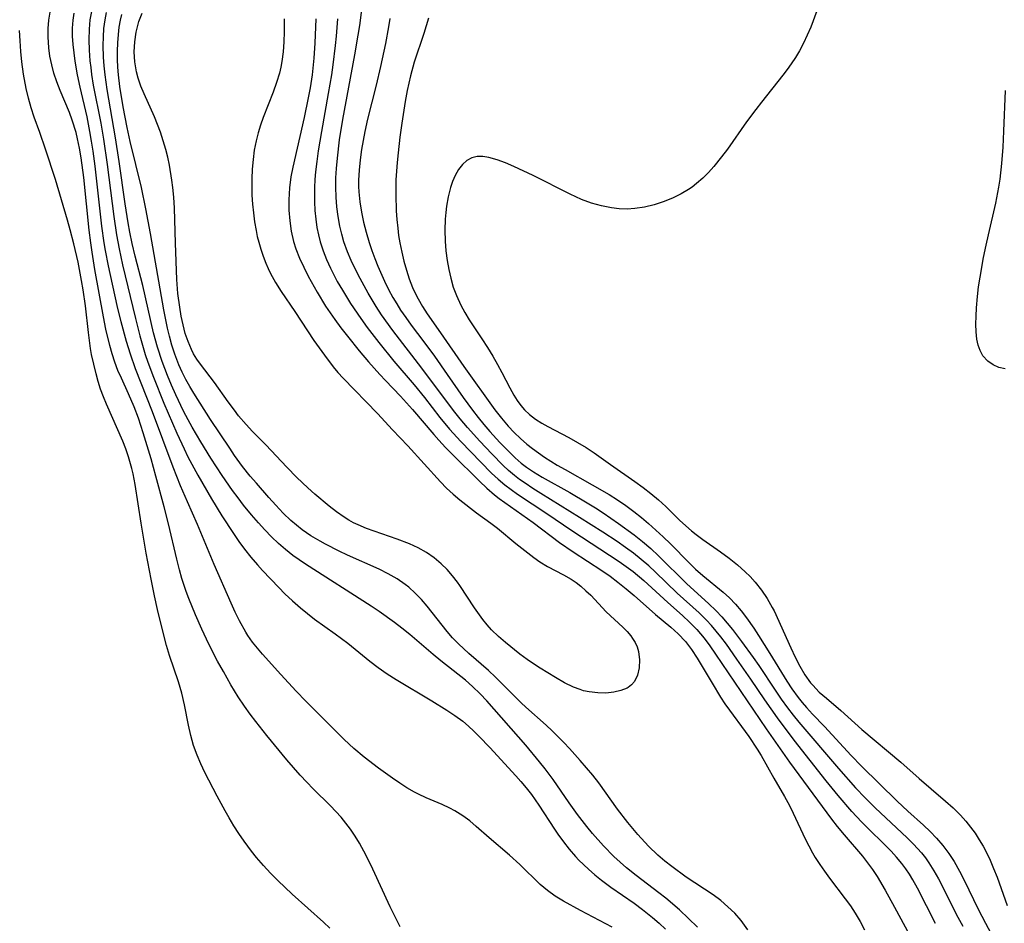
# Model space of a CAD drawing. Header units: inches. Extents: x 1073367 to 1082519, y 1569854 to 1574957.
# Tile 327 of 565: x 1080929 to 1081104, y 1570722 to 1570883. Entities that reach past the tile are written whole.
import ezdxf

# ---------------------------------------------------------------- set-up
doc = ezdxf.new("R2010")
doc.units = ezdxf.units.IN
doc.header["$MEASUREMENT"] = 0
doc.layers.add('CGG_CurvaNivelLidar_v1', color=7, linetype='Continuous', lineweight=30, true_color=0x008008)

msp = doc.modelspace()

# ---------------------------------------------------------------- linework, layer by layer
at = {"layer": 'CGG_CurvaNivelLidar_v1'}
for points in [[(1080941.4202, 1570884.8491, 76), (1080941.1603, 1570883.3555, 76), (1080940.9949, 1570881.6682, 76), (1080940.9483, 1570879.8086, 76), (1080941.0108, 1570877.9386, 76), (1080941.1573, 1570876.0624, 76), (1080941.2926, 1570874.8167, 76), (1080941.4579, 1570873.5712, 76), (1080941.7579, 1570871.7213, 76), (1080943.0859, 1570864.8967, 76), (1080943.5822, 1570862.0433, 76), (1080944.2362, 1570857.5347, 76), (1080945.4188, 1570848.2724, 76), (1080945.914, 1570844.9708, 76), (1080946.3596, 1570842.483, 76), (1080946.9751, 1570839.5938, 76), (1080949.2888, 1570830.0517, 76), (1080950.082, 1570826.942, 76), (1080951.0422, 1570823.617, 76), (1080951.4942, 1570822.2568, 76), (1080952.4832, 1570819.5635, 76), (1080954.3492, 1570814.9514, 76), (1080956.6508, 1570809.5577, 76), (1080957.9648, 1570806.7556, 76), (1080958.6572, 1570805.3718, 76), (1080960.4363, 1570802.0535, 76), (1080962.8578, 1570797.8499, 76), (1080964.7083, 1570794.8512, 76), (1080966.753, 1570791.6655, 76), (1080967.7128, 1570790.2672, 76), (1080968.7129, 1570788.9004, 76), (1080969.851, 1570787.4528, 76), (1080971.0424, 1570786.0539, 76), (1080971.9343, 1570785.0782, 76), (1080974.8558, 1570782.0417, 76), (1080975.9631, 1570780.9258, 76), (1080977.3149, 1570779.6395, 76), (1080978.7113, 1570778.4002, 76), (1080979.9542, 1570777.3706, 76), (1080981.2288, 1570776.3826, 76), (1080984.9355, 1570773.7442, 76), (1080987.1754, 1570772.0796, 76), (1080991.099, 1570768.884, 76), (1080992.5968, 1570767.735, 76), (1080994.1748, 1570766.645, 76), (1080995.7978, 1570765.6132, 76), (1081002.1439, 1570761.779, 76), (1081004.8381, 1570760.1047, 76), (1081006.2941, 1570759.1617, 76), (1081007.689, 1570758.1555, 76), (1081008.7055, 1570757.3042, 76), (1081009.6808, 1570756.3963, 76), (1081010.6309, 1570755.4491, 76), (1081012.5286, 1570753.4477, 76), (1081017.1639, 1570748.3874, 76), (1081018.0632, 1570747.3849, 76), (1081019.0181, 1570746.2486, 76), (1081019.9305, 1570745.0746, 76), (1081021.2467, 1570743.2025, 76), (1081024.0439, 1570738.8735, 76), (1081024.6541, 1570737.986, 76), (1081025.6469, 1570736.6237, 76), (1081026.6889, 1570735.3012, 76), (1081027.7872, 1570734.0283, 76), (1081028.3939, 1570733.3798, 76), (1081030.0995, 1570731.7357, 76), (1081031.2587, 1570730.7284, 76), (1081032.4555, 1570729.7619, 76), (1081034.0979, 1570728.5408, 76), (1081038.2752, 1570725.6612, 76), (1081039.7407, 1570724.5834, 76), (1081041.528, 1570723.143, 76), (1081042.7097, 1570722.1104, 76), (1081043.8651, 1570721.0473, 76)], [(1081092.0635, 1570722.0844, 76), (1081088.8449, 1570728.3517, 76), (1081087.9859, 1570729.8703, 76), (1081087.3727, 1570730.8584, 76), (1081086.7232, 1570731.8187, 76), (1081086.0308, 1570732.7493, 76), (1081085.0951, 1570733.8723, 76), (1081084.1037, 1570734.9521, 76), (1081078.8104, 1570740.228, 76), (1081077.1194, 1570742.0223, 76), (1081074.6516, 1570744.9179, 76), (1081072.5309, 1570747.5268, 76), (1081066.8464, 1570754.7851, 76), (1081063.839, 1570758.7733, 76), (1081061.6012, 1570761.962, 76), (1081059.0932, 1570765.6691, 76), (1081056.6041, 1570769.2435, 76), (1081054.7184, 1570771.8963, 76), (1081053.7499, 1570773.1989, 76), (1081052.9329, 1570774.229, 76), (1081052.0832, 1570775.229, 76), (1081051.1975, 1570776.1941, 76), (1081049.8793, 1570777.4996, 76), (1081045.9742, 1570781.0437, 76), (1081042.0769, 1570784.7679, 76), (1081040.878, 1570785.8755, 76), (1081039.541, 1570787.0279, 76), (1081038.1573, 1570788.1287, 76), (1081036.7059, 1570789.1928, 76), (1081035.22, 1570790.217, 76), (1081032.6793, 1570791.8851, 76), (1081028.4883, 1570794.5371, 76), (1081021.6094, 1570798.8136, 76), (1081020.1878, 1570799.7108, 76), (1081018.7939, 1570800.6387, 76), (1081017.8324, 1570801.3257, 76), (1081016.8981, 1570802.0458, 76), (1081015.8669, 1570802.9165, 76), (1081014.8711, 1570803.8303, 76), (1081012.8494, 1570805.8613, 76), (1081010.7367, 1570808.1264, 76), (1081008.5196, 1570810.6023, 76), (1081007.2038, 1570812.1514, 76), (1081006.0388, 1570813.6178, 76), (1081000.3939, 1570821.1944, 76), (1080995.1998, 1570827.9276, 76), (1080993.2058, 1570830.6947, 76), (1080992.2331, 1570832.1608, 76), (1080990.788, 1570834.5467, 76), (1080989.3532, 1570837.1702, 76), (1080988.4705, 1570838.9119, 76), (1080987.7709, 1570840.4075, 76), (1080987.1327, 1570841.9236, 76), (1080986.4942, 1570843.7166, 76), (1080986.0961, 1570845.1121, 76), (1080985.7679, 1570846.5272, 76), (1080985.4562, 1570848.2291, 76), (1080985.2274, 1570849.9474, 76), (1080985.0831, 1570851.6986, 76), (1080985.0279, 1570853.4586, 76), (1080985.0582, 1570855.1421, 76), (1080985.1532, 1570856.8289, 76), (1080985.3085, 1570858.6355, 76), (1080985.7089, 1570861.9414, 76), (1080986.2918, 1570865.5815, 76), (1080988.4245, 1570877.1153, 76), (1080989.0342, 1570880.5901, 76), (1080989.3081, 1570882.3302, 76), (1080989.6717, 1570885.1543, 76)], [(1081070.873, 1570884.9509, 77.5), (1081069.7781, 1570882.0465, 77.5), (1081069.1698, 1570880.6153, 77.5), (1081068.5079, 1570879.213, 77.5), (1081067.7813, 1570877.8467, 77.5), (1081067.0687, 1570876.66, 77.5), (1081066.3024, 1570875.5048, 77.5), (1081065.5755, 1570874.4907, 77.5), (1081064.8208, 1570873.4928, 77.5), (1081060.9891, 1570868.6717, 77.5), (1081059.9816, 1570867.363, 77.5), (1081058.3394, 1570865.1365, 77.5), (1081054.9025, 1570860.289, 77.5), (1081053.8849, 1570858.9142, 77.5), (1081052.5089, 1570857.2025, 77.5), (1081051.5311, 1570856.1091, 77.5), (1081050.5057, 1570855.0789, 77.5), (1081049.4238, 1570854.1281, 77.5), (1081048.5989, 1570853.5, 77.5), (1081047.9593, 1570853.068, 77.5), (1081046.6475, 1570852.2956, 77.5), (1081045.0841, 1570851.5298, 77.5), (1081043.4672, 1570850.8767, 77.5), (1081041.8125, 1570850.335, 77.5), (1081040.1177, 1570849.9137, 77.5), (1081038.3992, 1570849.6525, 77.5), (1081037.0045, 1570849.5845, 77.5), (1081035.6023, 1570849.636, 77.5), (1081034.2, 1570849.7968, 77.5), (1081032.4696, 1570850.1354, 77.5), (1081030.659, 1570850.6376, 77.5), (1081028.884, 1570851.2866, 77.5), (1081026.8747, 1570852.2113, 77.5), (1081020.226, 1570855.5574, 77.5), (1081016.821, 1570857.1798, 77.5), (1081015.3031, 1570857.8386, 77.5), (1081013.8241, 1570858.3884, 77.5), (1081012.3561, 1570858.7889, 77.5), (1081011.2772, 1570858.9498, 77.5), (1081010.261, 1570858.9469, 77.5), (1081009.3251, 1570858.7404, 77.5), (1081008.4234, 1570858.2562, 77.5), (1081007.6265, 1570857.5371, 77.5), (1081006.9271, 1570856.6292, 77.5), (1081006.3231, 1570855.5692, 77.5), (1081005.8669, 1570854.5226, 77.5), (1081005.4852, 1570853.3973, 77.5), (1081005.0825, 1570851.7823, 77.5), (1081004.7889, 1570850.0864, 77.5), (1081004.6472, 1570848.939, 77.5), (1081004.546, 1570847.7743, 77.5), (1081004.4711, 1570845.8181, 77.5), (1081004.5178, 1570843.8483, 77.5), (1081004.666, 1570842.1078, 77.5), (1081004.8985, 1570840.3776, 77.5), (1081005.1784, 1570838.7913, 77.5), (1081005.5306, 1570837.2291, 77.5), (1081005.9847, 1570835.6622, 77.5), (1081006.5463, 1570834.1423, 77.5), (1081007.3368, 1570832.4455, 77.5), (1081008.0519, 1570831.1117, 77.5), (1081008.8262, 1570829.8126, 77.5), (1081011.0883, 1570826.4438, 77.5), (1081012.0845, 1570824.8841, 77.5), (1081013.0399, 1570823.3029, 77.5), (1081013.8819, 1570821.8573, 77.5), (1081014.6789, 1570820.4058, 77.5), (1081016.0633, 1570817.6814, 77.5), (1081016.7863, 1570816.369, 77.5), (1081017.3946, 1570815.4105, 77.5), (1081018.0659, 1570814.5056, 77.5), (1081018.7194, 1570813.7601, 77.5), (1081019.6128, 1570812.9084, 77.5), (1081020.6581, 1570812.1027, 77.5), (1081021.7818, 1570811.3843, 77.5), (1081022.8535, 1570810.787, 77.5), (1081026.635, 1570808.8151, 77.5), (1081028.1878, 1570807.9393, 77.5), (1081029.6849, 1570807.0426, 77.5), (1081031.1463, 1570806.0916, 77.5), (1081034.0744, 1570803.9737, 77.5), (1081038.4182, 1570800.9357, 77.5), (1081039.8606, 1570799.8828, 77.5), (1081041.2709, 1570798.7941, 77.5), (1081042.6296, 1570797.6528, 77.5), (1081043.9152, 1570796.4594, 77.5), (1081046.4232, 1570794.0172, 77.5), (1081048.5055, 1570792.1519, 77.5), (1081049.3165, 1570791.4908, 77.5), (1081050.5442, 1570790.5754, 77.5), (1081053.7046, 1570788.3998, 77.5), (1081055.2277, 1570787.278, 77.5), (1081056.6985, 1570786.0901, 77.5), (1081058.1023, 1570784.837, 77.5), (1081058.9808, 1570783.9688, 77.5), (1081059.8719, 1570782.9789, 77.5), (1081060.9976, 1570781.552, 77.5), (1081062.0191, 1570780.0478, 77.5), (1081062.9244, 1570778.4721, 77.5), (1081063.2273, 1570777.8718, 77.5), (1081066.203, 1570771.2688, 77.5), (1081066.9933, 1570769.6142, 77.5), (1081067.824, 1570768.0019, 77.5), (1081068.7312, 1570766.4622, 77.5), (1081069.7563, 1570765.031, 77.5), (1081070.1461, 1570764.5681, 77.5), (1081071.3096, 1570763.3707, 77.5), (1081072.5648, 1570762.2517, 77.5), (1081075.1654, 1570760.0657, 77.5), (1081078.901, 1570756.6958, 77.5), (1081085.8546, 1570750.8741, 77.5), (1081089.1112, 1570747.9379, 77.5), (1081091.2743, 1570746.1219, 77.5), (1081093.8019, 1570743.9077, 77.5), (1081095.1796, 1570742.6771, 77.5), (1081096.4996, 1570741.3911, 77.5), (1081097.4251, 1570740.3479, 77.5), (1081098.2971, 1570739.2477, 77.5), (1081099.0932, 1570738.1505, 77.5), (1081099.8453, 1570737.0143, 77.5), (1081100.5442, 1570735.8374, 77.5), (1081101.1874, 1570734.6099, 77.5), (1081101.7799, 1570733.3477, 77.5), (1081102.4199, 1570731.8493, 77.5), (1081103.0182, 1570730.3249, 77.5), (1081104.8064, 1570725.2569, 77.5)], [(1080996.5445, 1570721.4411, 77), (1080995.5025, 1570723.4691, 77), (1080994.7487, 1570725.0468, 77), (1080991.6681, 1570731.7544, 77), (1080990.4753, 1570734.1853, 77), (1080989.2794, 1570736.3861, 77), (1080988.4964, 1570737.6688, 77), (1080987.6538, 1570738.9055, 77), (1080986.8352, 1570739.9757, 77), (1080985.9704, 1570741.0096, 77), (1080985.0415, 1570742.046, 77), (1080984.0796, 1570743.053, 77), (1080981.0015, 1570746.0666, 77), (1080979.8363, 1570747.2732, 77), (1080978.6985, 1570748.5137, 77), (1080976.3034, 1570751.2831, 77), (1080972.724, 1570755.5978, 77), (1080970.7352, 1570758.0942, 77), (1080969.7259, 1570759.4477, 77), (1080968.7522, 1570760.8263, 77), (1080967.6398, 1570762.5155, 77), (1080966.3265, 1570764.6678, 77), (1080964.9693, 1570767.0114, 77), (1080963.9393, 1570768.8876, 77), (1080962.3923, 1570771.9377, 77), (1080961.146, 1570774.5969, 77), (1080960.0021, 1570777.1625, 77), (1080958.7895, 1570780.081, 77), (1080958.3308, 1570781.3055, 77), (1080957.5693, 1570783.622, 77), (1080957.1227, 1570785.2115, 77), (1080956.646, 1570787.1025, 77), (1080955.1745, 1570793.4101, 77), (1080954.3983, 1570796.4408, 77), (1080952.9435, 1570801.8743, 77), (1080952.0683, 1570805.0083, 77), (1080950.6879, 1570809.6604, 77), (1080949.832, 1570812.2279, 77), (1080949.038, 1570814.305, 77), (1080948.0469, 1570816.6069, 77), (1080946.7689, 1570819.3773, 77), (1080946.1652, 1570820.7741, 77), (1080945.6034, 1570822.2484, 77), (1080945.1107, 1570823.7506, 77), (1080944.7037, 1570825.2036, 77), (1080944.0222, 1570828.159, 77), (1080943.5943, 1570830.3504, 77), (1080942.0567, 1570838.7967, 77), (1080941.5393, 1570841.9044, 77), (1080941.2969, 1570843.5537, 77), (1080941.0145, 1570845.8212, 77), (1080940.0654, 1570855.1924, 77), (1080939.6002, 1570858.6948, 77), (1080939.3072, 1570860.426, 77), (1080938.9543, 1570862.1372, 77), (1080938.6758, 1570863.2671, 77), (1080938.0069, 1570865.4615, 77), (1080937.5119, 1570866.798, 77), (1080935.8194, 1570870.7555, 77), (1080935.2338, 1570872.2775, 77), (1080934.7283, 1570873.8255, 77), (1080934.3354, 1570875.3249, 77), (1080934.0309, 1570876.8401, 77), (1080933.8165, 1570878.3644, 77), (1080933.6826, 1570880.2956, 77), (1080933.6962, 1570881.8034, 77), (1080933.8317, 1570883.2977, 77), (1080934.0891, 1570884.7068, 77)], [(1081034.3229, 1570721.4155, 76.5), (1081028.6931, 1570724.3588, 76.5), (1081025.639, 1570726.051, 76.5), (1081024.175, 1570726.9607, 76.5), (1081022.7871, 1570727.9547, 76.5), (1081021.5054, 1570729.0437, 76.5), (1081017.8651, 1570732.5882, 76.5), (1081016.0366, 1570734.235, 76.5), (1081012.4114, 1570737.3559, 76.5), (1081010.1031, 1570739.3922, 76.5), (1081008.9293, 1570740.3629, 76.5), (1081007.712, 1570741.2621, 76.5), (1081006.2755, 1570742.1487, 76.5), (1081005.3901, 1570742.617, 76.5), (1081003.9997, 1570743.2736, 76.5), (1081001.1681, 1570744.5047, 76.5), (1080999.7666, 1570745.1545, 76.5), (1080999.063, 1570745.5132, 76.5), (1080997.7334, 1570746.2775, 76.5), (1080996.4351, 1570747.1164, 76.5), (1080995.1544, 1570748.0048, 76.5), (1080992.659, 1570749.8037, 76.5), (1080990.1073, 1570751.7309, 76.5), (1080988.2371, 1570753.2861, 76.5), (1080986.5053, 1570754.8911, 76.5), (1080979.6784, 1570761.7576, 76.5), (1080977.9865, 1570763.503, 76.5), (1080975.2104, 1570766.4985, 76.5), (1080971.9665, 1570770.1166, 76.5), (1080971.0511, 1570771.1961, 76.5), (1080970.1767, 1570772.3005, 76.5), (1080969.3594, 1570773.4415, 76.5), (1080968.978, 1570774.0288, 76.5), (1080967.8345, 1570776.0516, 76.5), (1080967.0676, 1570777.6199, 76.5), (1080966.3425, 1570779.2188, 76.5), (1080963.3015, 1570786.1346, 76.5), (1080960.3408, 1570793.2939, 76.5), (1080958.5553, 1570797.3174, 76.5), (1080957.3381, 1570800.1487, 76.5), (1080956.013, 1570803.4954, 76.5), (1080952.3122, 1570813.3769, 76.5), (1080949.3122, 1570821.0717, 76.5), (1080948.3919, 1570823.6577, 76.5), (1080947.6755, 1570825.9639, 76.5), (1080946.7299, 1570829.4729, 76.5), (1080946.0489, 1570832.3498, 76.5), (1080944.4881, 1570839.4179, 76.5), (1080943.9548, 1570842.1685, 76.5), (1080943.7191, 1570843.5496, 76.5), (1080943.2888, 1570846.5443, 76.5), (1080942.0715, 1570857.2312, 76.5), (1080941.7201, 1570859.9387, 76.5), (1080941.4583, 1570861.6954, 76.5), (1080941.161, 1570863.4452, 76.5), (1080940.6434, 1570866.0364, 76.5), (1080939.4311, 1570871.3574, 76.5), (1080938.9641, 1570873.5561, 76.5), (1080938.5358, 1570875.9535, 76.5), (1080938.3174, 1570877.4477, 76.5), (1080938.1512, 1570878.935, 76.5), (1080938.0551, 1570880.4138, 76.5), (1080938.0512, 1570881.8818, 76.5), (1080938.1596, 1570883.299, 76.5), (1080938.3587, 1570884.5333, 76.5)], [(1081049.5874, 1570721.4186, 75.5), (1081047.9934, 1570722.9652, 75.5), (1081046.3491, 1570724.4692, 75.5), (1081043.9153, 1570726.5515, 75.5), (1081042.6691, 1570727.5568, 75.5), (1081038.6459, 1570730.6346, 75.5), (1081036.9184, 1570732.0012, 75.5), (1081035.7695, 1570732.9881, 75.5), (1081034.6612, 1570734.0192, 75.5), (1081032.8061, 1570735.9358, 75.5), (1081030.8621, 1570738.1328, 75.5), (1081029.8355, 1570739.3586, 75.5), (1081028.1669, 1570741.4881, 75.5), (1081026.6699, 1570743.5818, 75.5), (1081023.8009, 1570747.7405, 75.5), (1081022.3646, 1570749.6912, 75.5), (1081021.3938, 1570750.9351, 75.5), (1081018.9137, 1570753.9159, 75.5), (1081011.969, 1570761.8073, 75.5), (1081010.7824, 1570763.0673, 75.5), (1081009.4514, 1570764.3588, 75.5), (1081008.1747, 1570765.4691, 75.5), (1081003.7657, 1570768.9365, 75.5), (1081002.3813, 1570770.0805, 75.5), (1080998.2214, 1570773.6366, 75.5), (1080996.8272, 1570774.7598, 75.5), (1080995.5072, 1570775.7734, 75.5), (1080992.7976, 1570777.7207, 75.5), (1080991.3697, 1570778.6791, 75.5), (1080979.6169, 1570786.1706, 75.5), (1080977.3737, 1570787.763, 75.5), (1080976.0697, 1570788.793, 75.5), (1080974.8129, 1570789.8779, 75.5), (1080973.5694, 1570791.0593, 75.5), (1080972.3738, 1570792.2929, 75.5), (1080971.2176, 1570793.5679, 75.5), (1080969.9797, 1570795.0105, 75.5), (1080968.5813, 1570796.7183, 75.5), (1080967.5838, 1570798.005, 75.5), (1080966.6143, 1570799.3156, 75.5), (1080964.7377, 1570802.027, 75.5), (1080962.7626, 1570805.0902, 75.5), (1080960.9336, 1570808.0526, 75.5), (1080959.4112, 1570810.6426, 75.5), (1080958.6847, 1570811.9554, 75.5), (1080957.873, 1570813.5132, 75.5), (1080956.4711, 1570816.4182, 75.5), (1080955.703, 1570818.1352, 75.5), (1080954.9771, 1570819.8685, 75.5), (1080954.0371, 1570822.3579, 75.5), (1080953.2257, 1570824.9074, 75.5), (1080952.5315, 1570827.5125, 75.5), (1080950.5722, 1570835.9151, 75.5), (1080949.2299, 1570841.1937, 75.5), (1080948.7009, 1570843.4417, 75.5), (1080948.2917, 1570845.4475, 75.5), (1080947.9859, 1570847.1351, 75.5), (1080947.4429, 1570850.5268, 75.5), (1080946.3644, 1570858.0899, 75.5), (1080945.7226, 1570862.3046, 75.5), (1080944.2304, 1570870.9179, 75.5), (1080943.8535, 1570873.5631, 75.5), (1080943.6942, 1570875.1316, 75.5), (1080943.5879, 1570876.6999, 75.5), (1080943.5322, 1570878.7582, 75.5), (1080943.5621, 1570880.2946, 75.5), (1080943.6659, 1570881.8222, 75.5), (1080943.8582, 1570883.3378, 75.5), (1080944.1169, 1570884.689, 75.5)], [(1081058.5527, 1570720.9439, 75), (1081057.3913, 1570722.5886, 75), (1081056.2266, 1570723.9042, 75), (1081055.0098, 1570725.0593, 75), (1081053.7089, 1570726.1384, 75), (1081052.3422, 1570727.1511, 75), (1081047.5576, 1570730.355, 75), (1081044.9917, 1570732.2106, 75), (1081043.7285, 1570733.1958, 75), (1081042.5122, 1570734.2318, 75), (1081040.817, 1570735.8708, 75), (1081038.9181, 1570737.9152, 75), (1081038.0092, 1570738.9856, 75), (1081037.1259, 1570740.0796, 75), (1081035.3121, 1570742.4399, 75), (1081031.9437, 1570747.1359, 75), (1081030.8696, 1570748.5045, 75), (1081028.6136, 1570751.169, 75), (1081026.742, 1570753.2876, 75), (1081025.7288, 1570754.3674, 75), (1081023.6298, 1570756.4612, 75), (1081022.5457, 1570757.4717, 75), (1081018.9182, 1570760.687, 75), (1081018.0802, 1570761.4661, 75), (1081013.503, 1570766.0096, 75), (1081012.2609, 1570767.188, 75), (1081008.7553, 1570770.2633, 75), (1081006.9217, 1570771.9548, 75), (1081005.8749, 1570773.0406, 75), (1081004.8849, 1570774.1748, 75), (1081001.3374, 1570778.7039, 75), (1081000.3054, 1570779.8956, 75), (1080999.2188, 1570781.0267, 75), (1080998.0624, 1570782.0754, 75), (1080997.4229, 1570782.5831, 75), (1080995.9555, 1570783.5825, 75), (1080994.3992, 1570784.4736, 75), (1080992.7793, 1570785.287, 75), (1080987.0966, 1570787.8182, 75), (1080985.6169, 1570788.5166, 75), (1080983.1911, 1570789.7528, 75), (1080982.2414, 1570790.278, 75), (1080980.6003, 1570791.2635, 75), (1080979.0268, 1570792.3393, 75), (1080978.0141, 1570793.1282, 75), (1080977.0124, 1570793.9983, 75), (1080975.6512, 1570795.3166, 75), (1080974.3417, 1570796.6992, 75), (1080973.0584, 1570798.1187, 75), (1080970.853, 1570800.6296, 75), (1080969.7753, 1570801.9113, 75), (1080968.3989, 1570803.6476, 75), (1080966.9704, 1570805.6064, 75), (1080966.0936, 1570806.8733, 75), (1080962.6847, 1570812.0243, 75), (1080959.7009, 1570816.689, 75), (1080958.9678, 1570817.894, 75), (1080958.2664, 1570819.16, 75), (1080957.62, 1570820.4569, 75), (1080957.0295, 1570821.7823, 75), (1080956.2945, 1570823.7075, 75), (1080955.7953, 1570825.2912, 75), (1080955.363, 1570826.9015, 75), (1080955.0303, 1570828.312, 75), (1080954.3604, 1570831.5902, 75), (1080951.9912, 1570845.2203, 75), (1080951.1585, 1570849.639, 75), (1080950.3527, 1570853.4254, 75), (1080948.3569, 1570861.6117, 75), (1080947.8204, 1570864.1166, 75), (1080947.1023, 1570867.7969, 75), (1080946.5041, 1570871.484, 75), (1080946.2567, 1570873.5562, 75), (1080946.15, 1570874.9011, 75), (1080946.0899, 1570876.2454, 75), (1080946.0794, 1570877.7531, 75), (1080946.1293, 1570879.2551, 75), (1080946.2418, 1570880.7481, 75), (1080946.3939, 1570882.0234, 75), (1080946.6079, 1570883.2868, 75), (1080946.8325, 1570884.2974, 75)], [(1080975.8392, 1570883.5223, 74.5), (1080975.8479, 1570881.191, 74.5), (1080975.7879, 1570879.41, 74.5), (1080975.655, 1570877.6461, 74.5), (1080975.4295, 1570875.9053, 74.5), (1080975.2401, 1570874.8782, 74.5), (1080975.0021, 1570873.8639, 74.5), (1080974.4718, 1570872.1408, 74.5), (1080973.8375, 1570870.442, 74.5), (1080972.0594, 1570865.9404, 74.5), (1080971.5802, 1570864.5764, 74.5), (1080971.157, 1570863.1957, 74.5), (1080970.8005, 1570861.7608, 74.5), (1080970.4922, 1570860.0888, 74.5), (1080970.2755, 1570858.3976, 74.5), (1080970.1338, 1570856.6929, 74.5), (1080970.0558, 1570854.9801, 74.5), (1080970.0379, 1570853.4404, 74.5), (1080970.0724, 1570852.0555, 74.5), (1080970.1702, 1570850.4647, 74.5), (1080970.3256, 1570848.8794, 74.5), (1080970.5369, 1570847.3035, 74.5), (1080970.8065, 1570845.7413, 74.5), (1080971.023, 1570844.705, 74.5), (1080971.2731, 1570843.6792, 74.5), (1080971.6414, 1570842.4041, 74.5), (1080972.0649, 1570841.1503, 74.5), (1080972.5391, 1570839.9196, 74.5), (1080972.9404, 1570838.9853, 74.5), (1080973.3783, 1570838.0699, 74.5), (1080974.2827, 1570836.4494, 74.5), (1080975.283, 1570834.8773, 74.5), (1080977.7371, 1570831.2827, 74.5), (1080981.1338, 1570826.0934, 74.5), (1080983.0019, 1570823.4763, 74.5), (1080984.5867, 1570821.3982, 74.5), (1080985.4186, 1570820.3972, 74.5), (1080986.3323, 1570819.385, 74.5), (1080992.4605, 1570813.0765, 74.5), (1080995.1607, 1570810.1772, 74.5), (1080997.9132, 1570807.3451, 74.5), (1081003.7108, 1570800.8748, 74.5), (1081004.7947, 1570799.7614, 74.5), (1081005.9557, 1570798.6948, 74.5), (1081007.1601, 1570797.6804, 74.5), (1081010.1128, 1570795.3589, 74.5), (1081012.675, 1570793.5237, 74.5), (1081013.9127, 1570792.592, 74.5), (1081017.1864, 1570789.8823, 74.5), (1081020.383, 1570787.3688, 74.5), (1081021.4452, 1570786.6236, 74.5), (1081022.8081, 1570785.8049, 74.5), (1081025.6326, 1570784.2953, 74.5), (1081027.0176, 1570783.4945, 74.5), (1081027.913, 1570782.9014, 74.5), (1081028.7813, 1570782.2443, 74.5), (1081029.6739, 1570781.4639, 74.5), (1081030.5133, 1570780.6345, 74.5), (1081033.2632, 1570777.6718, 74.5), (1081036.2502, 1570774.9435, 74.5), (1081036.9958, 1570774.1776, 74.5), (1081037.6671, 1570773.3742, 74.5), (1081038.0001, 1570772.9082, 74.5), (1081038.4246, 1570772.2061, 74.5), (1081038.7833, 1570771.4246, 74.5), (1081039.0386, 1570770.6188, 74.5), (1081039.2389, 1570769.147, 74.5), (1081039.1572, 1570767.7073, 74.5), (1081038.8391, 1570766.3785, 74.5), (1081038.3062, 1570765.2504, 74.5), (1081037.8196, 1570764.6533, 74.5), (1081037.2001, 1570764.1898, 74.5), (1081037.0245, 1570764.0905, 74.5), (1081035.9208, 1570763.6386, 74.5), (1081034.6415, 1570763.3412, 74.5), (1081033.2419, 1570763.193, 74.5), (1081031.7679, 1570763.2002, 74.5), (1081030.2587, 1570763.3812, 74.5), (1081029.2548, 1570763.6103, 74.5), (1081028.6082, 1570763.8071, 74.5), (1081027.447, 1570764.2482, 74.5), (1081025.8382, 1570765.03, 74.5), (1081024.2536, 1570765.937, 74.5), (1081021.4879, 1570767.6465, 74.5), (1081020.3095, 1570768.4053, 74.5), (1081019.1579, 1570769.1971, 74.5), (1081017.8994, 1570770.1446, 74.5), (1081015.3398, 1570772.1858, 74.5), (1081014.0508, 1570773.2824, 74.5), (1081012.8425, 1570774.4529, 74.5), (1081012.0488, 1570775.3521, 74.5), (1081011.2969, 1570776.2962, 74.5), (1081009.7637, 1570778.4126, 74.5), (1081007.1695, 1570782.3707, 74.5), (1081006.7381, 1570782.9791, 74.5), (1081005.8426, 1570784.1378, 74.5), (1081004.8831, 1570785.2371, 74.5), (1081003.8562, 1570786.2646, 74.5), (1081002.5722, 1570787.345, 74.5), (1081001.1902, 1570788.2827, 74.5), (1080999.7206, 1570789.1017, 74.5), (1080998.1839, 1570789.8203, 74.5), (1080996.0086, 1570790.6679, 74.5), (1080991.8644, 1570792.0617, 74.5), (1080990.5025, 1570792.5612, 74.5), (1080989.0234, 1570793.1878, 74.5), (1080988.1965, 1570793.5919, 74.5), (1080987.3469, 1570794.0553, 74.5), (1080986.5222, 1570794.5586, 74.5), (1080985.1632, 1570795.5143, 74.5), (1080983.8546, 1570796.5519, 74.5), (1080981.3071, 1570798.7059, 74.5), (1080980.0571, 1570799.8002, 74.5), (1080978.0917, 1570801.6596, 74.5), (1080976.2917, 1570803.5225, 74.5), (1080972.5654, 1570807.5074, 74.5), (1080970.1777, 1570809.8977, 74.5), (1080969.0221, 1570811.1168, 74.5), (1080967.697, 1570812.6786, 74.5), (1080966.9347, 1570813.658, 74.5), (1080965.829, 1570815.1714, 74.5), (1080963.4025, 1570818.6129, 74.5), (1080960.8601, 1570821.8903, 74.5), (1080960.2318, 1570822.7989, 74.5), (1080959.6597, 1570823.744, 74.5), (1080959.2657, 1570824.5055, 74.5), (1080958.6692, 1570825.9154, 74.5), (1080958.1803, 1570827.3884, 74.5), (1080957.778, 1570828.9102, 74.5), (1080957.4462, 1570830.4692, 74.5), (1080957.1736, 1570832.0567, 74.5), (1080956.8632, 1570834.4787, 74.5), (1080956.6632, 1570837.0077, 74.5), (1080956.4103, 1570843.4629, 74.5), (1080956.2422, 1570849.732, 74.5), (1080956.1334, 1570851.7047, 74.5), (1080955.9687, 1570853.4448, 74.5), (1080955.8034, 1570854.718, 74.5), (1080955.3442, 1570857.41, 74.5), (1080955.0432, 1570858.8244, 74.5), (1080954.6967, 1570860.226, 74.5), (1080954.2511, 1570861.7702, 74.5), (1080953.7456, 1570863.2923, 74.5), (1080953.2289, 1570864.6779, 74.5), (1080952.6728, 1570866.042, 74.5), (1080950.8212, 1570870.1436, 74.5), (1080950.2448, 1570871.5199, 74.5), (1080949.7602, 1570872.9129, 74.5), (1080949.4583, 1570874.0798, 74.5), (1080949.1771, 1570875.8475, 74.5), (1080949.0786, 1570877.6322, 74.5), (1080949.1513, 1570879.4154, 74.5), (1080949.3979, 1570881.1787, 74.5), (1080949.8786, 1570883.035, 74.5), (1080950.46, 1570884.5352, 74.5)], [(1080981.4861, 1570883.5199, 75), (1080981.3162, 1570879.2054, 75), (1080981.1306, 1570876.5222, 75), (1080980.8017, 1570873.5396, 75), (1080980.4422, 1570871.2213, 75), (1080980.1169, 1570869.4543, 75), (1080979.3798, 1570865.9344, 75), (1080977.338, 1570857.0835, 75), (1080977.0135, 1570855.3495, 75), (1080976.7614, 1570853.3682, 75), (1080976.6484, 1570851.2488, 75), (1080976.6715, 1570849.3607, 75), (1080976.8105, 1570847.4851, 75), (1080977.0769, 1570845.6319, 75), (1080977.504, 1570843.772, 75), (1080977.9177, 1570842.4737, 75), (1080978.5828, 1570840.8069, 75), (1080979.316, 1570839.207, 75), (1080980.1113, 1570837.6202, 75), (1080981.6855, 1570834.77, 75), (1080983.2088, 1570832.2708, 75), (1080984.0049, 1570831.0535, 75), (1080984.8329, 1570829.8567, 75), (1080985.9489, 1570828.3509, 75), (1080987.1069, 1570826.8741, 75), (1080989.2136, 1570824.2928, 75), (1080990.8715, 1570822.3312, 75), (1080992.8661, 1570820.0686, 75), (1080993.8865, 1570818.9632, 75), (1080996.5936, 1570816.1546, 75), (1080998.7387, 1570813.824, 75), (1081002.5139, 1570809.3099, 75), (1081003.3874, 1570808.308, 75), (1081004.6022, 1570807.0113, 75), (1081005.8556, 1570805.7501, 75), (1081010.6548, 1570801.0256, 75), (1081011.9909, 1570799.7652, 75), (1081013.3777, 1570798.5736, 75), (1081014.2002, 1570797.9361, 75), (1081020.2663, 1570793.6573, 75), (1081024.9577, 1570790.0482, 75), (1081027.3598, 1570788.3975, 75), (1081032.5115, 1570785.0388, 75), (1081033.9695, 1570784.0332, 75), (1081035.3854, 1570782.9853, 75), (1081036.8482, 1570781.8062, 75), (1081038.2883, 1570780.5911, 75), (1081042.0618, 1570777.2337, 75), (1081044.7899, 1570774.9503, 75), (1081046.1003, 1570773.7801, 75), (1081047.4124, 1570772.4171, 75), (1081048.528, 1570770.9762, 75), (1081049.5394, 1570769.435, 75), (1081052.1931, 1570764.9379, 75), (1081053.7027, 1570762.4736, 75), (1081054.4668, 1570761.2844, 75), (1081055.2621, 1570760.119, 75), (1081058.0854, 1570756.3539, 75), (1081058.747, 1570755.4283, 75), (1081060.2251, 1570753.1967, 75), (1081060.9104, 1570752.0647, 75), (1081063.1979, 1570747.9774, 75), (1081065.077, 1570744.7313, 75), (1081065.9755, 1570743.0889, 75), (1081066.652, 1570741.7246, 75), (1081068.7809, 1570737.1784, 75), (1081069.4199, 1570735.8959, 75), (1081070.1059, 1570734.6408, 75), (1081070.5975, 1570733.8267, 75), (1081071.4039, 1570732.5881, 75), (1081072.2528, 1570731.3693, 75), (1081073.1328, 1570730.1657, 75), (1081075.9325, 1570726.4866, 75), (1081076.8499, 1570725.2224, 75), (1081077.7169, 1570723.9253, 75), (1081078.6216, 1570722.391, 75), (1081079.3938, 1570720.909, 75)], [(1080985.3368, 1570883.5319, 75.5), (1080985.0932, 1570880.4569, 75.5), (1080984.9214, 1570878.7929, 75.5), (1080984.498, 1570875.3281, 75.5), (1080984.2426, 1570873.5282, 75.5), (1080983.6937, 1570870.2174, 75.5), (1080982.4572, 1570863.4413, 75.5), (1080981.8957, 1570859.9587, 75.5), (1080981.6367, 1570858.0903, 75.5), (1080981.4236, 1570856.2221, 75.5), (1080981.3061, 1570854.8278, 75.5), (1080981.2337, 1570853.4345, 75.5), (1080981.2131, 1570852.1466, 75.5), (1080981.2352, 1570850.8615, 75.5), (1080981.3149, 1570849.328, 75.5), (1080981.4571, 1570847.8041, 75.5), (1080981.6714, 1570846.2941, 75.5), (1080981.9254, 1570844.9981, 75.5), (1080982.2499, 1570843.7198, 75.5), (1080982.768, 1570842.1297, 75.5), (1080983.387, 1570840.5687, 75.5), (1080984.0866, 1570839.0328, 75.5), (1080985.3054, 1570836.6777, 75.5), (1080986.2014, 1570835.1058, 75.5), (1080987.6694, 1570832.7325, 75.5), (1080989.4796, 1570830.0584, 75.5), (1080990.6282, 1570828.4529, 75.5), (1080992.6937, 1570825.74, 75.5), (1080995.3983, 1570822.4463, 75.5), (1080999.0156, 1570818.2177, 75.5), (1081000.853, 1570815.9382, 75.5), (1081003.6117, 1570812.4029, 75.5), (1081005.3474, 1570810.2972, 75.5), (1081007.3399, 1570808.1017, 75.5), (1081010.9208, 1570804.3726, 75.5), (1081012.8425, 1570802.4636, 75.5), (1081014.0108, 1570801.3839, 75.5), (1081015.2197, 1570800.3545, 75.5), (1081016.3168, 1570799.5046, 75.5), (1081017.4453, 1570798.6933, 75.5), (1081022.6699, 1570795.2357, 75.5), (1081027.1252, 1570792.1909, 75.5), (1081035.6074, 1570786.6657, 75.5), (1081036.8692, 1570785.7816, 75.5), (1081038.1007, 1570784.8616, 75.5), (1081040.0172, 1570783.2737, 75.5), (1081044.2904, 1570779.3625, 75.5), (1081046.8985, 1570777.0228, 75.5), (1081048.1719, 1570775.831, 75.5), (1081049.4661, 1570774.5072, 75.5), (1081050.1161, 1570773.772, 75.5), (1081050.7402, 1570773.0133, 75.5), (1081051.7986, 1570771.6082, 75.5), (1081052.8093, 1570770.1583, 75.5), (1081061.8263, 1570756.7901, 75.5), (1081065.9638, 1570750.8271, 75.5), (1081070.1661, 1570745.2052, 75.5), (1081073.4797, 1570740.6904, 75.5), (1081074.5055, 1570739.3625, 75.5), (1081075.7469, 1570737.8692, 75.5), (1081079.0164, 1570734.0599, 75.5), (1081079.9364, 1570732.888, 75.5), (1081080.7934, 1570731.6891, 75.5), (1081081.6054, 1570730.4533, 75.5), (1081083.0791, 1570727.9957, 75.5), (1081084.7501, 1570724.9723, 75.5), (1081087.3921, 1570720.0315, 75.5)], [(1080994.6978, 1570883.5683, 76.5), (1080994.45, 1570882.0871, 76.5), (1080993.8815, 1570879.1355, 76.5), (1080992.985, 1570875.0444, 76.5), (1080992.2052, 1570871.716, 76.5), (1080990.7031, 1570865.5971, 76.5), (1080990.221, 1570863.4233, 76.5), (1080989.6261, 1570860.1881, 76.5), (1080989.3673, 1570858.3666, 76.5), (1080989.1818, 1570856.545, 76.5), (1080989.0919, 1570854.7249, 76.5), (1080989.0964, 1570853.6033, 76.5), (1080989.1402, 1570852.662, 76.5), (1080989.3219, 1570850.8453, 76.5), (1080989.6087, 1570849.0373, 76.5), (1080989.9802, 1570847.2395, 76.5), (1080990.4233, 1570845.4541, 76.5), (1080990.9604, 1570843.6087, 76.5), (1080991.4454, 1570842.1792, 76.5), (1080991.9797, 1570840.7652, 76.5), (1080992.5535, 1570839.3651, 76.5), (1080993.7287, 1570836.7309, 76.5), (1080994.4512, 1570835.2489, 76.5), (1080995.2273, 1570833.7958, 76.5), (1080995.8937, 1570832.6642, 76.5), (1080996.6002, 1570831.5558, 76.5), (1080997.528, 1570830.2047, 76.5), (1080998.4951, 1570828.8782, 76.5), (1081000.7509, 1570825.8967, 76.5), (1081002.6233, 1570823.3211, 76.5), (1081004.9288, 1570820.0401, 76.5), (1081007.7293, 1570815.9649, 76.5), (1081009.3992, 1570813.6833, 76.5), (1081010.4152, 1570812.3964, 76.5), (1081011.462, 1570811.1365, 76.5), (1081012.5319, 1570809.8996, 76.5), (1081014.3114, 1570807.9276, 76.5), (1081016.0174, 1570806.1613, 76.5), (1081017.0538, 1570805.1798, 76.5), (1081018.131, 1570804.2509, 76.5), (1081019.0751, 1570803.5218, 76.5), (1081020.2989, 1570802.6815, 76.5), (1081021.8646, 1570801.7235, 76.5), (1081026.765, 1570798.9758, 76.5), (1081029.904, 1570797.1428, 76.5), (1081031.3661, 1570796.2455, 76.5), (1081032.7607, 1570795.3457, 76.5), (1081035.4988, 1570793.4696, 76.5), (1081038.2494, 1570791.4473, 76.5), (1081039.7567, 1570790.2378, 76.5), (1081041.2203, 1570788.9794, 76.5), (1081042.6387, 1570787.6744, 76.5), (1081047.6509, 1570782.7132, 76.5), (1081051.5533, 1570779.1495, 76.5), (1081052.8844, 1570777.852, 76.5), (1081053.896, 1570776.7746, 76.5), (1081054.8697, 1570775.6587, 76.5), (1081055.8113, 1570774.5112, 76.5), (1081057.4291, 1570772.3977, 76.5), (1081059.4951, 1570769.5368, 76.5), (1081060.5064, 1570768.0802, 76.5), (1081063.4149, 1570763.6921, 76.5), (1081064.5014, 1570762.1047, 76.5), (1081065.6292, 1570760.5476, 76.5), (1081066.6282, 1570759.2499, 76.5), (1081067.6584, 1570757.9781, 76.5), (1081074.7424, 1570749.7168, 76.5), (1081077.78, 1570746.2817, 76.5), (1081079.4997, 1570744.471, 76.5), (1081081.266, 1570742.7146, 76.5), (1081086.9651, 1570737.3742, 76.5), (1081088.1163, 1570736.2304, 76.5), (1081088.8458, 1570735.4565, 76.5), (1081089.5432, 1570734.6579, 76.5), (1081090.2288, 1570733.7912, 76.5), (1081090.8709, 1570732.8908, 76.5), (1081091.7587, 1570731.4831, 76.5), (1081092.5778, 1570730.0231, 76.5), (1081093.3531, 1570728.527, 76.5), (1081095.7474, 1570723.7236, 76.5), (1081096.9252, 1570721.5594, 76.5)], [(1081001.5874, 1570883.6631, 77), (1081000.7557, 1570880.935, 77), (1080999.0256, 1570875.7759, 77), (1080998.3531, 1570873.342, 77), (1080997.7774, 1570870.7145, 77), (1080997.428, 1570868.7927, 77), (1080996.8242, 1570864.9216, 77), (1080996.4767, 1570862.4236, 77), (1080996.1475, 1570859.6283, 77), (1080995.979, 1570857.8739, 77), (1080995.7703, 1570854.7864, 77), (1080995.7241, 1570852.1204, 77), (1080995.8174, 1570849.2393, 77), (1080995.9211, 1570847.6957, 77), (1080996.0715, 1570846.1597, 77), (1080996.2438, 1570844.8582, 77), (1080996.4595, 1570843.5666, 77), (1080996.8066, 1570841.888, 77), (1080997.1957, 1570840.2697, 77), (1080997.6364, 1570838.6717, 77), (1080998.1399, 1570837.1019, 77), (1080998.7224, 1570835.5701, 77), (1080999.4053, 1570834.0886, 77), (1080999.7023, 1570833.5303, 77), (1081000.4965, 1570832.1967, 77), (1081001.3592, 1570830.8949, 77), (1081003.739, 1570827.5027, 77), (1081007.8611, 1570821.4865, 77), (1081013.3991, 1570813.7513, 77), (1081014.5736, 1570812.2751, 77), (1081015.8051, 1570810.8516, 77), (1081016.8651, 1570809.7114, 77), (1081017.9674, 1570808.6203, 77), (1081019.1249, 1570807.5948, 77), (1081020.1167, 1570806.8153, 77), (1081022.2527, 1570805.3141, 77), (1081024.5426, 1570803.8709, 77), (1081025.9434, 1570803.0655, 77), (1081030.7967, 1570800.3809, 77), (1081033.7914, 1570798.6375, 77), (1081035.3093, 1570797.6663, 77), (1081036.7913, 1570796.6472, 77), (1081038.2358, 1570795.5835, 77), (1081039.5621, 1570794.5345, 77), (1081040.8357, 1570793.4474, 77), (1081043.4719, 1570791.0561, 77), (1081044.7469, 1570789.8209, 77), (1081048.087, 1570786.4135, 77), (1081049.2264, 1570785.3242, 77), (1081050.5522, 1570784.1601, 77), (1081054.1317, 1570781.2046, 77), (1081055.2635, 1570780.1598, 77), (1081056.3312, 1570779.0341, 77), (1081057.3385, 1570777.8429, 77), (1081058.3005, 1570776.6031, 77), (1081059.6159, 1570774.7608, 77), (1081060.4707, 1570773.4586, 77), (1081062.5009, 1570770.2395, 77), (1081065.5134, 1570765.3107, 77), (1081066.4248, 1570763.9294, 77), (1081067.5193, 1570762.4223, 77), (1081068.2603, 1570761.4926, 77), (1081069.0326, 1570760.5897, 77), (1081070.0852, 1570759.444, 77), (1081072.2485, 1570757.1962, 77), (1081077.0204, 1570752.0184, 77), (1081078.8217, 1570750.1487, 77), (1081085.2281, 1570743.8644, 77), (1081087.0868, 1570742.122, 77), (1081089.8737, 1570739.6064, 77), (1081091.0866, 1570738.4626, 77), (1081092.2425, 1570737.2704, 77), (1081093.3627, 1570735.9515, 77), (1081094.3964, 1570734.56, 77), (1081095.3468, 1570733.1044, 77), (1081096.3148, 1570731.4132, 77), (1081097.1556, 1570729.7928, 77), (1081099.6816, 1570724.6131, 77), (1081100.9396, 1570722.1376, 77), (1081102.4477, 1570719.3486, 77)], [(1080983.9524, 1570721.2276, 77.5), (1080982.8137, 1570722.315, 77.5), (1080977.2746, 1570727.2811, 77.5), (1080974.6974, 1570729.7327, 77.5), (1080973.3829, 1570731.0613, 77.5), (1080972.1082, 1570732.4246, 77.5), (1080970.8868, 1570733.8321, 77.5), (1080969.9651, 1570734.9836, 77.5), (1080968.6686, 1570736.7299, 77.5), (1080967.7308, 1570738.0936, 77.5), (1080966.8339, 1570739.4849, 77.5), (1080965.9784, 1570740.9015, 77.5), (1080965.2677, 1570742.1529, 77.5), (1080963.8598, 1570744.7735, 77.5), (1080961.6913, 1570749.0142, 77.5), (1080960.9633, 1570750.5397, 77.5), (1080960.2965, 1570752.079, 77.5), (1080959.6686, 1570753.8015, 77.5), (1080959.1654, 1570755.6179, 77.5), (1080958.771, 1570757.4296, 77.5), (1080958.0591, 1570761.0784, 77.5), (1080957.5667, 1570763.1585, 77.5), (1080956.9402, 1570765.2137, 77.5), (1080955.3485, 1570769.9043, 77.5), (1080954.8356, 1570771.7049, 77.5), (1080954.3628, 1570773.5285, 77.5), (1080953.2353, 1570778.0943, 77.5), (1080952.6913, 1570780.5482, 77.5), (1080952.0777, 1570783.5216, 77.5), (1080951.2071, 1570788.1564, 77.5), (1080950.2945, 1570793.5008, 77.5), (1080949.232, 1570800.4396, 77.5), (1080948.8703, 1570802.2969, 77.5), (1080948.6391, 1570803.2893, 77.5), (1080948.0627, 1570805.3462, 77.5), (1080947.5718, 1570806.7816, 77.5), (1080947.0389, 1570808.1204, 77.5), (1080944.1406, 1570814.7397, 77.5), (1080943.5792, 1570816.0867, 77.5), (1080943.0664, 1570817.4511, 77.5), (1080942.6379, 1570818.7877, 77.5), (1080942.2598, 1570820.145, 77.5), (1080941.8328, 1570821.8786, 77.5), (1080941.4667, 1570823.6342, 77.5), (1080941.2846, 1570824.677, 77.5), (1080940.9018, 1570827.5179, 77.5), (1080940.3729, 1570832.2843, 77.5), (1080939.9565, 1570835.1662, 77.5), (1080939.6762, 1570836.8181, 77.5), (1080939.0421, 1570840.1116, 77.5), (1080938.3082, 1570843.3842, 77.5), (1080937.6586, 1570845.8795, 77.5), (1080937.1683, 1570847.5988, 77.5), (1080934.9962, 1570854.8705, 77.5), (1080933.2397, 1570860.2509, 77.5), (1080932.2026, 1570863.2414, 77.5), (1080931.2105, 1570865.9817, 77.5), (1080930.6796, 1570867.6627, 77.5), (1080930.2136, 1570869.3694, 77.5), (1080929.8062, 1570871.0964, 77.5), (1080929.316, 1570873.6306, 77.5), (1080929.0042, 1570875.8504, 77.5), (1080928.818, 1570877.7134, 77.5), (1080928.6866, 1570879.5831, 77.5), (1080928.6037, 1570881.4552, 77.5)], [(1081104.4814, 1570821.0315, 77.5), (1081103.3659, 1570821.2933, 77.5), (1081102.3068, 1570821.7752, 77.5), (1081101.3512, 1570822.4565, 77.5), (1081100.5093, 1570823.396, 77.5), (1081100.0082, 1570824.3137, 77.5), (1081099.6695, 1570825.3038, 77.5), (1081099.446, 1570826.3827, 77.5), (1081099.3088, 1570827.6844, 77.5), (1081099.2663, 1570829.0525, 77.5), (1081099.2928, 1570830.4695, 77.5), (1081099.367, 1570831.922, 77.5), (1081099.5317, 1570833.9495, 77.5), (1081099.7409, 1570835.6812, 77.5), (1081100.001, 1570837.425, 77.5), (1081100.6234, 1570840.926, 77.5), (1081101.0728, 1570843.1592, 77.5), (1081101.4737, 1570844.9634, 77.5), (1081102.7841, 1570850.6167, 77.5), (1081103.3491, 1570853.4989, 77.5), (1081103.5649, 1570854.9069, 77.5), (1081103.8872, 1570857.7351, 77.5), (1081104.1037, 1570860.6043, 77.5), (1081104.2547, 1570863.4835, 77.5), (1081104.5366, 1570870.7289, 77.5)]]:
    msp.add_polyline3d(points, dxfattribs=at)

doc.saveas('drawing.dxf')
